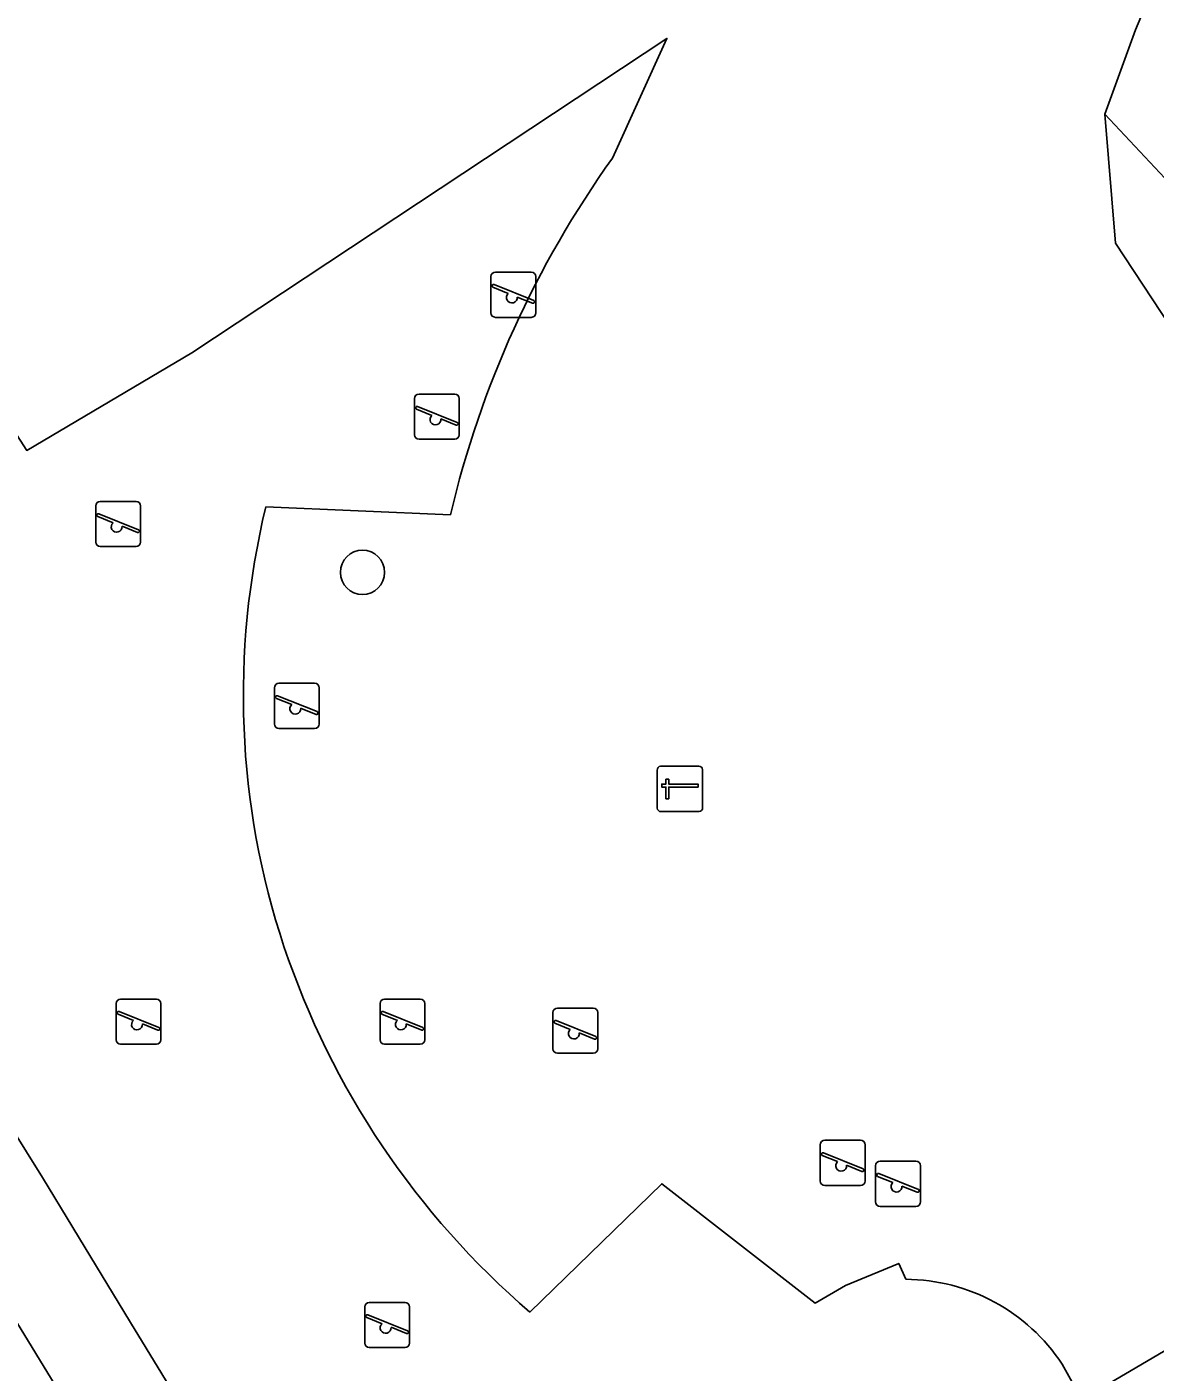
# Model space of a CAD drawing. Extents: x 159716 to 160783, y 383290 to 384031.
# Drawn here: x 160201.98 to 160226.9, y 383397.98 to 383427.7 of the extents above; entities that cross this region are included whole.
import ezdxf

# ---------------------------------------------------------------- set-up
doc = ezdxf.new("R2010")
doc.units = 0
for name, color, linetype in [('IMGEO_Boom', 7, 'Continuous'), ('IMGEO_Erf', 7, 'Continuous'), ('IMGEO_Groenvoorziening', 7, 'Continuous'), ('IMGEO_Hek', 7, 'Continuous'), ('IMGEO_Slagboom', 7, 'Continuous'), ('IMGEO_Speelvoorziening', 7, 'Continuous'), ('IMGEO_Terreindeel_zand', 7, 'Continuous'), ('IMGEO_Voetpad_open', 7, 'Continuous')]:
    doc.layers.add(name, color=color, linetype=linetype)

msp = doc.modelspace()

# ---------------------------------------------------------------- linework, layer by layer
at = {"layer": 'IMGEO_Boom'}
msp.add_circle((160209.394, 383415.65), 0.489, dxfattribs=at)
at = {"layer": 'IMGEO_Erf'}
for points in [[(160224.849, 383398.154), (160225.284, 383397.372), (160237.952, 383404.818), (160226.028, 383422.922), (160225.794, 383425.777), (160226.469, 383427.642), (160226.987, 383428.869), (160232.242, 383427.66), (160233.914, 383434.21), (160234.284, 383435.574)], [(160199.469, 383425.105), (160201.391, 383419.257), (160201.976, 383418.344), (160205.625, 383420.498), (160216.12, 383427.45), (160214.916, 383424.802)], [(160211.339, 383416.919), (160207.259, 383417.095)], [(160213.094, 383399.298), (160216.004, 383402.138), (160219.396, 383399.5), (160220.061, 383399.886), (160221.24, 383400.377), (160221.396, 383400.028)]]:
    msp.add_lwpolyline(points, dxfattribs=at)
for centre, radius, start, end in [((160233.043, 383411.824), 22.294, 144.3986, 166.788), ((160224.401, 383412.937), 17.639, 166.3666, 198.3612), ((160225.109, 383413.244), 18.408, 198.5713, 229.2526), ((160221.366, 383395.854), 4.174, 33.4342, 89.5869)]:
    msp.add_arc(centre, radius, start, end, dxfattribs=at)
at = {"layer": 'IMGEO_Groenvoorziening'}
for points in [[(160232.714, 383427.569), (160232.242, 383427.66), (160226.987, 383428.869), (160226.469, 383427.642), (160225.794, 383425.777), (160227.67, 383423.775)], [(160200.487, 383401.152), (160200.376, 383401.334), (160198.823, 383400.487), (160201.131, 383396.702), (160205.789, 383389.062), (160207.21, 383386.705), (160208.76, 383387.602)]]:
    msp.add_lwpolyline(points, close=True, dxfattribs=at)
at = {"layer": 'IMGEO_Hek'}
for points in [[(160202.322, 383402.274), (160193.721, 383416.069)], [(160237.952, 383404.818), (160225.284, 383397.372)], [(160202.994, 383401.171), (160202.322, 383402.274)], [(160204.272, 383399.075), (160202.994, 383401.171)], [(160210.579, 383388.728), (160204.272, 383399.075)]]:
    msp.add_lwpolyline(points, dxfattribs=at)
at = {"layer": 'IMGEO_Slagboom'}
for p, q in [((160215.906, 383410.439), (160215.906, 383411.28)), ((160215.906, 383411.28), (160215.906, 383410.439)), ((160215.981, 383411.364), (160216.822, 383411.364)), ((160216.822, 383411.364), (160215.981, 383411.364)), ((160216.906, 383411.289), (160216.906, 383410.448)), ((160216.906, 383410.448), (160216.906, 383411.289)), ((160216.831, 383410.364), (160215.99, 383410.364)), ((160215.99, 383410.364), (160216.831, 383410.364))]:
    msp.add_line(p, q, dxfattribs=at)
msp.add_lwpolyline([(160216.098, 383411.077), (160216.16, 383411.077), (160216.16, 383410.971), (160216.807, 383410.971), (160216.807, 383410.906), (160216.16, 383410.906), (160216.16, 383410.648), (160216.098, 383410.648), (160216.098, 383410.906), (160216.005, 383410.906), (160216.005, 383410.971), (160216.098, 383410.971), (160216.098, 383411.077)], dxfattribs=at)
for centre, start, end in [((160215.984, 383411.286), 92.4484, 184.2845), ((160215.984, 383411.286), 92.4484, 184.2845), ((160216.828, 383411.286), 2.4484, 94.2845), ((160216.828, 383411.286), 2.4484, 94.2845), ((160215.984, 383410.442), 182.4484, 274.2845), ((160215.984, 383410.442), 182.4484, 274.2845), ((160216.828, 383410.442), 272.4484, 4.2845), ((160216.828, 383410.442), 272.4484, 4.2845)]:
    msp.add_arc(centre, 0.0779, start, end, dxfattribs=at)
at = {"layer": 'IMGEO_Speelvoorziening'}
for p, q in [((160212.332, 383422.285), (160213.122, 383422.285)), ((160213.122, 383422.285), (160212.332, 383422.285)), ((160212.232, 383421.385), (160212.232, 383422.185)), ((160212.232, 383422.185), (160212.232, 383421.385)), ((160212.615, 383421.813), (160212.276, 383421.95)), ((160212.301, 383422.01), (160213.177, 383421.657)), ((160213.222, 383422.185), (160213.222, 383421.385)), ((160213.222, 383421.385), (160213.222, 383422.185)), ((160213.153, 383421.597), (160212.813, 383421.734)), ((160213.122, 383421.285), (160212.332, 383421.285)), ((160212.332, 383421.285), (160213.122, 383421.285)), ((160210.643, 383419.591), (160211.433, 383419.591)), ((160211.433, 383419.591), (160210.643, 383419.591)), ((160210.543, 383418.691), (160210.543, 383419.491)), ((160210.543, 383419.491), (160210.543, 383418.691)), ((160210.612, 383419.316), (160211.488, 383418.963)), ((160211.533, 383419.491), (160211.533, 383418.691)), ((160211.533, 383418.691), (160211.533, 383419.491)), ((160210.926, 383419.119), (160210.587, 383419.256)), ((160211.464, 383418.903), (160211.124, 383419.04)), ((160211.433, 383418.591), (160210.643, 383418.591)), ((160210.643, 383418.591), (160211.433, 383418.591)), ((160203.602, 383417.219), (160204.392, 383417.219)), ((160204.392, 383417.219), (160203.602, 383417.219)), ((160203.502, 383416.319), (160203.502, 383417.119)), ((160203.502, 383417.119), (160203.502, 383416.319)), ((160203.885, 383416.747), (160203.546, 383416.884)), ((160203.571, 383416.944), (160204.447, 383416.591)), ((160204.492, 383417.119), (160204.492, 383416.319)), ((160204.492, 383416.319), (160204.492, 383417.119)), ((160204.423, 383416.531), (160204.083, 383416.668)), ((160204.392, 383416.219), (160203.602, 383416.219)), ((160203.602, 383416.219), (160204.392, 383416.219)), ((160207.447, 383412.299), (160207.447, 383413.099)), ((160207.447, 383413.099), (160207.447, 383412.299)), ((160207.547, 383413.199), (160208.337, 383413.199)), ((160208.337, 383413.199), (160207.547, 383413.199)), ((160208.437, 383413.099), (160208.437, 383412.299)), ((160208.437, 383412.299), (160208.437, 383413.099)), ((160207.83, 383412.727), (160207.491, 383412.864)), ((160207.516, 383412.924), (160208.392, 383412.571)), ((160208.368, 383412.511), (160208.028, 383412.648)), ((160208.337, 383412.199), (160207.547, 383412.199)), ((160207.547, 383412.199), (160208.337, 383412.199)), ((160204.051, 383406.22), (160204.841, 383406.22)), ((160204.841, 383406.22), (160204.051, 383406.22)), ((160209.881, 383406.22), (160210.671, 383406.22)), ((160210.671, 383406.22), (160209.881, 383406.22)), ((160203.951, 383405.32), (160203.951, 383406.12)), ((160203.951, 383406.12), (160203.951, 383405.32)), ((160204.334, 383405.748), (160203.995, 383405.885)), ((160204.02, 383405.945), (160204.896, 383405.592)), ((160204.941, 383406.12), (160204.941, 383405.32)), ((160204.941, 383405.32), (160204.941, 383406.12)), ((160209.781, 383405.32), (160209.781, 383406.12)), ((160209.781, 383406.12), (160209.781, 383405.32)), ((160210.164, 383405.748), (160209.825, 383405.885)), ((160209.85, 383405.945), (160210.726, 383405.592)), ((160210.771, 383406.12), (160210.771, 383405.32)), ((160210.771, 383405.32), (160210.771, 383406.12)), ((160213.602, 383405.121), (160213.602, 383405.921)), ((160213.602, 383405.921), (160213.602, 383405.121)), ((160213.702, 383406.021), (160214.492, 383406.021)), ((160214.492, 383406.021), (160213.702, 383406.021)), ((160214.592, 383405.921), (160214.592, 383405.121)), ((160214.592, 383405.121), (160214.592, 383405.921)), ((160204.872, 383405.532), (160204.532, 383405.669)), ((160210.702, 383405.532), (160210.362, 383405.669)), ((160213.985, 383405.549), (160213.646, 383405.686)), ((160213.671, 383405.746), (160214.547, 383405.393)), ((160214.523, 383405.333), (160214.183, 383405.47)), ((160204.841, 383405.22), (160204.051, 383405.22)), ((160204.051, 383405.22), (160204.841, 383405.22)), ((160210.671, 383405.22), (160209.881, 383405.22)), ((160209.881, 383405.22), (160210.671, 383405.22)), ((160214.492, 383405.021), (160213.702, 383405.021)), ((160213.702, 383405.021), (160214.492, 383405.021)), ((160219.507, 383402.199), (160219.507, 383402.999)), ((160219.507, 383402.999), (160219.507, 383402.199)), ((160219.607, 383403.099), (160220.397, 383403.099)), ((160220.397, 383403.099), (160219.607, 383403.099)), ((160220.497, 383402.999), (160220.497, 383402.199)), ((160220.497, 383402.199), (160220.497, 383402.999)), ((160219.89, 383402.627), (160219.551, 383402.764)), ((160219.576, 383402.824), (160220.452, 383402.471)), ((160220.83, 383402.637), (160221.62, 383402.637)), ((160221.62, 383402.637), (160220.83, 383402.637)), ((160220.428, 383402.411), (160220.088, 383402.548)), ((160220.73, 383401.737), (160220.73, 383402.537)), ((160220.73, 383402.537), (160220.73, 383401.737)), ((160220.799, 383402.362), (160221.675, 383402.009)), ((160221.72, 383402.537), (160221.72, 383401.737)), ((160221.72, 383401.737), (160221.72, 383402.537)), ((160220.397, 383402.099), (160219.607, 383402.099)), ((160219.607, 383402.099), (160220.397, 383402.099)), ((160221.113, 383402.165), (160220.774, 383402.302)), ((160221.651, 383401.949), (160221.311, 383402.086)), ((160221.62, 383401.637), (160220.83, 383401.637)), ((160220.83, 383401.637), (160221.62, 383401.637)), ((160209.444, 383398.616), (160209.444, 383399.416)), ((160209.444, 383399.416), (160209.444, 383398.616)), ((160209.544, 383399.516), (160210.334, 383399.516)), ((160210.334, 383399.516), (160209.544, 383399.516)), ((160210.434, 383399.416), (160210.434, 383398.616)), ((160210.434, 383398.616), (160210.434, 383399.416)), ((160209.827, 383399.044), (160209.488, 383399.181)), ((160209.513, 383399.241), (160210.389, 383398.888)), ((160210.365, 383398.828), (160210.025, 383398.965)), ((160210.334, 383398.516), (160209.544, 383398.516)), ((160209.544, 383398.516), (160210.334, 383398.516))]:
    msp.add_line(p, q, dxfattribs=at)
for centre, radius, start, end in [((160212.332, 383422.185), 0.1, 90, 180), ((160212.332, 383422.185), 0.1, 90, 180), ((160213.122, 383422.185), 0.1, 0, 90), ((160213.122, 383422.185), 0.1, 360, 90), ((160212.289, 383421.98), 0.0327, 68.078, 248.078), ((160212.694, 383421.723), 0.12, 130.9928, 5.1632), ((160213.165, 383421.627), 0.0327, 248.078, 68.078), ((160212.332, 383421.385), 0.1, 180, 270), ((160212.332, 383421.385), 0.1, 180, 270), ((160213.122, 383421.385), 0.1, 270, 0), ((160213.122, 383421.385), 0.1, 270, 0), ((160210.643, 383419.491), 0.1, 90, 180), ((160210.643, 383419.491), 0.1, 90, 180), ((160211.433, 383419.491), 0.1, 0, 90), ((160211.433, 383419.491), 0.1, 360, 90), ((160210.6, 383419.286), 0.0327, 68.078, 248.078), ((160211.005, 383419.029), 0.12, 130.9928, 5.1632), ((160211.476, 383418.933), 0.0327, 248.078, 68.078), ((160210.643, 383418.691), 0.1, 180, 270), ((160210.643, 383418.691), 0.1, 180, 270), ((160211.433, 383418.691), 0.1, 270, 0), ((160211.433, 383418.691), 0.1, 270, 0), ((160203.602, 383417.119), 0.1, 90, 180), ((160203.602, 383417.119), 0.1, 90, 180), ((160204.392, 383417.119), 0.1, 0, 90), ((160204.392, 383417.119), 0.1, 360, 90), ((160203.559, 383416.914), 0.0327, 68.078, 248.078), ((160203.964, 383416.657), 0.12, 130.9928, 5.1632), ((160204.435, 383416.561), 0.0327, 248.078, 68.078), ((160203.602, 383416.319), 0.1, 180, 270), ((160203.602, 383416.319), 0.1, 180, 270), ((160204.392, 383416.319), 0.1, 270, 0), ((160204.392, 383416.319), 0.1, 270, 0), ((160207.547, 383413.099), 0.1, 90, 180), ((160207.547, 383413.099), 0.1, 90, 180), ((160208.337, 383413.099), 0.1, 0, 90), ((160208.337, 383413.099), 0.1, 360, 90), ((160207.504, 383412.894), 0.0327, 68.078, 248.078), ((160207.909, 383412.637), 0.12, 130.9928, 5.1632), ((160208.38, 383412.541), 0.0327, 248.078, 68.078), ((160207.547, 383412.299), 0.1, 180, 270), ((160207.547, 383412.299), 0.1, 180, 270), ((160208.337, 383412.299), 0.1, 270, 0), ((160208.337, 383412.299), 0.1, 270, 0), ((160204.051, 383406.12), 0.1, 90, 180), ((160204.051, 383406.12), 0.1, 90, 180), ((160204.841, 383406.12), 0.1, 0, 90), ((160204.841, 383406.12), 0.1, 360, 90), ((160209.881, 383406.12), 0.1, 90, 180), ((160209.881, 383406.12), 0.1, 90, 180), ((160210.671, 383406.12), 0.1, 0, 90), ((160210.671, 383406.12), 0.1, 360, 90), ((160204.008, 383405.915), 0.0327, 68.078, 248.078), ((160209.838, 383405.915), 0.0327, 68.078, 248.078), ((160213.702, 383405.921), 0.1, 90, 180), ((160213.702, 383405.921), 0.1, 90, 180), ((160214.492, 383405.921), 0.1, 0, 90), ((160214.492, 383405.921), 0.1, 360, 90), ((160204.413, 383405.658), 0.12, 130.9928, 5.1632), ((160204.884, 383405.562), 0.0327, 248.078, 68.078), ((160210.243, 383405.658), 0.12, 130.9928, 5.1632), ((160210.714, 383405.562), 0.0327, 248.078, 68.078), ((160213.659, 383405.716), 0.0327, 68.078, 248.078), ((160204.051, 383405.32), 0.1, 180, 270), ((160204.051, 383405.32), 0.1, 180, 270), ((160204.841, 383405.32), 0.1, 270, 0), ((160204.841, 383405.32), 0.1, 270, 0), ((160209.881, 383405.32), 0.1, 180, 270), ((160209.881, 383405.32), 0.1, 180, 270), ((160210.671, 383405.32), 0.1, 270, 0), ((160210.671, 383405.32), 0.1, 270, 0), ((160214.064, 383405.459), 0.12, 130.9928, 5.1632), ((160214.535, 383405.363), 0.0327, 248.078, 68.078), ((160213.702, 383405.121), 0.1, 180, 270), ((160213.702, 383405.121), 0.1, 180, 270), ((160214.492, 383405.121), 0.1, 270, 0), ((160214.492, 383405.121), 0.1, 270, 0), ((160219.607, 383402.999), 0.1, 90, 180), ((160219.607, 383402.999), 0.1, 90, 180), ((160220.397, 383402.999), 0.1, 0, 90), ((160220.397, 383402.999), 0.1, 360, 90), ((160219.564, 383402.794), 0.0327, 68.078, 248.078), ((160219.969, 383402.537), 0.12, 130.9928, 5.1632), ((160220.83, 383402.537), 0.1, 90, 180), ((160220.83, 383402.537), 0.1, 90, 180), ((160221.62, 383402.537), 0.1, 0, 90), ((160221.62, 383402.537), 0.1, 360, 90), ((160220.44, 383402.441), 0.0327, 248.078, 68.078), ((160220.787, 383402.332), 0.0327, 68.078, 248.078), ((160219.607, 383402.199), 0.1, 180, 270), ((160219.607, 383402.199), 0.1, 180, 270), ((160220.397, 383402.199), 0.1, 270, 0), ((160220.397, 383402.199), 0.1, 270, 0), ((160221.192, 383402.075), 0.12, 130.9928, 5.1632), ((160220.83, 383401.737), 0.1, 180, 270), ((160220.83, 383401.737), 0.1, 180, 270), ((160221.62, 383401.737), 0.1, 270, 0), ((160221.62, 383401.737), 0.1, 270, 0), ((160221.663, 383401.979), 0.0327, 248.078, 68.078), ((160209.544, 383399.416), 0.1, 90, 180), ((160209.544, 383399.416), 0.1, 90, 180), ((160210.334, 383399.416), 0.1, 0, 90), ((160210.334, 383399.416), 0.1, 360, 90), ((160209.501, 383399.211), 0.0327, 68.078, 248.078), ((160209.906, 383398.954), 0.12, 130.9928, 5.1632), ((160210.377, 383398.858), 0.0327, 248.078, 68.078), ((160209.544, 383398.616), 0.1, 180, 270), ((160209.544, 383398.616), 0.1, 180, 270), ((160210.334, 383398.616), 0.1, 270, 0), ((160210.334, 383398.616), 0.1, 270, 0)]:
    msp.add_arc(centre, radius, start, end, dxfattribs=at)
at = {"layer": 'IMGEO_Terreindeel_zand'}
for points in [[(160214.916, 383424.802), (160216.12, 383427.45), (160205.625, 383420.498), (160201.976, 383418.344), (160201.391, 383419.257)], [(160192.391, 383423.043), (160190.133, 383421.93), (160193.721, 383416.069), (160202.322, 383402.274), (160202.994, 383401.171), (160204.272, 383399.075), (160210.579, 383388.728), (160225.284, 383397.372), (160224.849, 383398.154)], [(160207.259, 383417.095), (160211.339, 383416.919)], [(160221.396, 383400.028), (160221.24, 383400.377), (160220.061, 383399.886), (160219.396, 383399.5), (160216.004, 383402.138), (160213.094, 383399.298)]]:
    msp.add_lwpolyline(points, dxfattribs=at)
for centre, radius, start, end in [((160233.043, 383411.824), 22.294, 144.3986, 166.788), ((160224.401, 383412.937), 17.639, 166.3666, 198.3612), ((160225.109, 383413.244), 18.408, 198.5713, 229.2526), ((160221.366, 383395.854), 4.174, 33.4342, 89.5869)]:
    msp.add_arc(centre, radius, start, end, dxfattribs=at)
at = {"layer": 'IMGEO_Voetpad_open'}
msp.add_lwpolyline([(160182.931, 383429.91), (160186.268, 383424.444), (160186.769, 383423.623), (160187.808, 383421.922), (160192.459, 383414.303), (160192.705, 383413.901), (160194.227, 383411.408), (160198.803, 383403.911), (160198.991, 383403.604), (160200.376, 383401.334), (160200.487, 383401.152), (160208.76, 383387.602), (160210.579, 383388.728), (160204.272, 383399.075), (160202.994, 383401.171), (160202.322, 383402.274), (160193.721, 383416.069), (160190.133, 383421.93), (160183.774, 383432.317)], dxfattribs=at)
for points in [[(160227.67, 383423.775), (160225.794, 383425.777), (160226.028, 383422.922), (160237.952, 383404.818), (160240.466, 383406.296)], [(160233.064, 383398.741), (160235.736, 383400.289), (160239.529, 383402.424), (160237.952, 383404.818), (160225.284, 383397.372), (160226.605, 383394.998)]]:
    msp.add_lwpolyline(points, close=True, dxfattribs=at)

doc.saveas('drawing.dxf')
